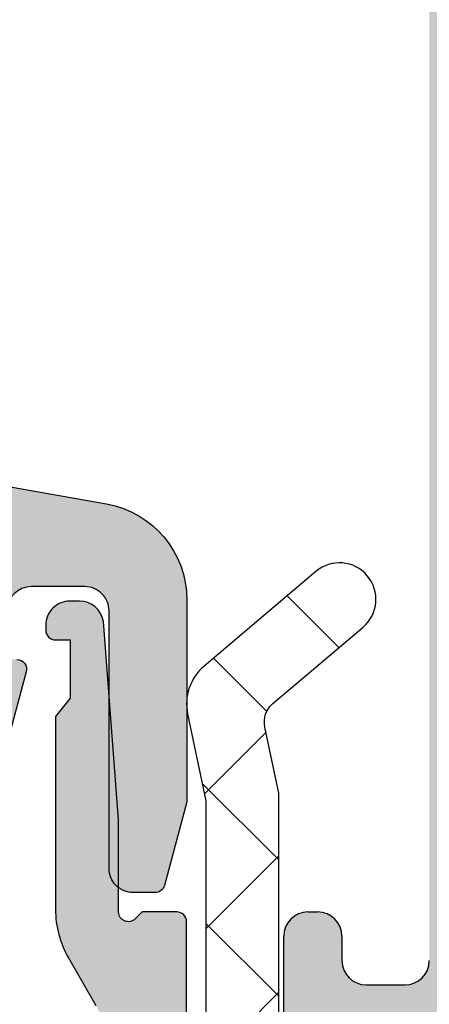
# Model space of a CAD drawing. Header units: millimetres. Extents: x 247761 to 294611, y 172579 to 236863.
# Tile 314 of 596: x 276278 to 276286, y 181002 to 181023. Entities that reach past the tile are written whole.
import ezdxf

# ---------------------------------------------------------------- set-up
doc = ezdxf.new("R2010")
doc.units = ezdxf.units.MM
for name, color, linetype in [('FASÁDA DETAILNÍ', 4, 'Continuous'), ('KOTY 50', 7, 'Continuous'), ('NOVA', 240, 'Continuous')]:
    doc.layers.add(name, color=color, linetype=linetype)
doc.styles.add('CS-ROMANS', font='romans.shx', dxfattribs={"width": 0.75, "oblique": 5})
doc.dimstyles.new('A_KÓTA_50', dxfattribs={"dimtxt": 110, "dimasz": 2, "dimexe": 100, "dimexo": 1500, "dimgap": 40, "dimtad": 1, "dimrnd": 1, "dimdsep": 46, "dimtxsty": 'CS-ROMANS', "dimblk": 'KOT_CARA20', "dimcen": 45, "dimse1": 1, "dimse2": 1, "dimclrd": 256, "dimclre": 256, "dimclrt": 256, "dimadec": 0, "dimazin": 0, "dimtfac": 1, "dimtix": 1, "dimtmove": 2, "dimatfit": 3, "dimldrblk": 'OBLIQUE', "dimfxl": 0, "dimtolj": 1, "dimarcsym": 0})

# ---------------------------------------------------------------- blocks, each defined once
blk = doc.blocks.new('A$C69D17D4D')
at = {"layer": 'FASÁDA DETAILNÍ'}
h = blk.add_hatch(color=256, dxfattribs=at)
edge = h.paths.add_edge_path()
edge.add_arc((1643.31799277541, 7623.510653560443), 0.5000674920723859, -89.99226754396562, -0.007732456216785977, ccw=False)
edge.add_line((1643.318060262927, 7623.010586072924), (1639.318060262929, 7623.010586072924))
edge.add_arc((1639.318127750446, 7623.510653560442), 0.5000674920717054, 180.0077324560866, 269.99226754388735, ccw=False)
edge.add_line((1638.818060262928, 7623.510586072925), (1638.818060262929, 7624.810634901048))
edge.add_arc((1639.318097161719, 7624.810598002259), 0.5000369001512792, 90.00422797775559, 179.9957720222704, ccw=False)
edge.add_line((1639.31806026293, 7625.310634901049), (1639.818060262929, 7625.310634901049))
edge.add_line((1639.818060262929, 7625.310634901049), (1639.818060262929, 7624.310634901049))
edge.add_line((1639.818060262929, 7624.310634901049), (1641.318060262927, 7624.310634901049))
edge.add_arc((1641.318097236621, 7625.310597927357), 0.9999630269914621, 269.9978814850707, 360.0021185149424)
edge.add_line((1642.318060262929, 7625.31063490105), (1642.318060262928, 7629.310634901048))
edge.add_arc((1641.317983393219, 7629.310558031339), 1.000076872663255, 0.004403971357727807, 89.99559602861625)
edge.add_line((1641.318060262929, 7630.310634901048), (1639.818060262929, 7630.310634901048))
edge.add_line((1639.818060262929, 7630.310634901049), (1639.818060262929, 7629.310634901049))
edge.add_line((1639.818060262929, 7629.310634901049), (1639.318060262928, 7629.310634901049))
edge.add_arc((1639.318002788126, 7629.810577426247), 0.4999425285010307, -180.00658688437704, -89.99341311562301, ccw=False)
edge.add_line((1638.818060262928, 7629.810634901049), (1638.818060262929, 7632.610622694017))
edge.add_arc((1639.31806026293, 7632.610622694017), 0.5000000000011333, 90.0000000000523, 180.0000000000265, ccw=False)
edge.add_line((1639.318060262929, 7633.110622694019), (1639.518060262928, 7633.110622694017))
edge.add_arc((1639.518060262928, 7632.610622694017), 0.5000000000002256, -2.609112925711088e-11, 89.99999999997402, ccw=False)
edge.add_line((1640.018060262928, 7632.610622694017), (1640.018060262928, 7632.110622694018))
edge.add_arc((1640.518095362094, 7632.110657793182), 0.500035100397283, 180.0040217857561, 269.9959782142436)
edge.add_line((1640.518060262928, 7631.610622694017), (1641.318063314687, 7631.610622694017))
edge.add_arc((1641.318046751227, 7632.110639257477), 0.5000165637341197, -89.99810203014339, -0.001897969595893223)
edge.add_line((1641.818063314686, 7632.110622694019), (1641.818063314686, 7663.410616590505))
edge.add_line((1641.818063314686, 7663.410616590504), (1641.38566668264, 7669.449074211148))
edge.add_arc((1640.386446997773, 7669.410618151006), 0.9999594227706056, 2.20400286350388, 89.99999999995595)
edge.add_line((1640.386446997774, 7670.410577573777), (1633.717994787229, 7670.410577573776))
edge.add_arc((1633.717994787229, 7669.910577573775), 0.5000000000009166, 90.00000000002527, 179.9999999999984)
edge.add_line((1633.217994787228, 7669.910577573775), (1633.217994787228, 7669.010577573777))
edge.add_arc((1632.717994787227, 7669.010577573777), 0.5000000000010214, -89.99999999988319, 1.425064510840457e-10, ccw=False)
edge.add_line((1632.717994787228, 7668.510577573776), (1631.317993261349, 7668.510577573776))
edge.add_arc((1631.050472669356, 7668.431741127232), 0.278895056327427, 16.41987641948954, 91.1645893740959)
edge.add_line((1631.044804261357, 7668.710578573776), (1630.591210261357, 7668.710578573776))
edge.add_arc((1630.58554960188, 7668.431710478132), 0.2789255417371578, 88.83712992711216, 163.575405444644)
edge.add_line((1630.318006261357, 7668.510577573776), (1628.437995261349, 7668.510577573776))
edge.add_arc((1628.437995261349, 7668.810577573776), 0.3000000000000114, 180.0000000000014, 270, ccw=False)
edge.add_line((1628.137995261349, 7668.810577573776), (1628.137995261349, 7669.790551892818))
edge.add_arc((1628.437995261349, 7669.790551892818), 0.2999999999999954, 90.0000000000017, 180.0000000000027, ccw=False)
edge.add_line((1628.437995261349, 7670.090551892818), (1631.197993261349, 7670.090551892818))
edge.add_arc((1631.197993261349, 7670.210551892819), 0.1200000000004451, 269.9999999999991, 360)
edge.add_line((1631.317993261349, 7670.210551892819), (1631.317993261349, 7674.510577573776))
edge.add_arc((1630.817993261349, 7674.510577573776), 0.5000000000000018, -8.014997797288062e-13, 89.9999999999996)
edge.add_line((1630.817993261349, 7675.010577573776), (1630.11799326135, 7675.010577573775))
edge.add_line((1630.11799326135, 7675.010577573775), (1627.725172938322, 7673.629082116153))
edge.add_arc((1627.656113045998, 7673.748697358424), 0.1381197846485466, -180.0000000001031, -60.000000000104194, ccw=False)
edge.add_line((1627.517993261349, 7673.748697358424), (1627.51799326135, 7677.510577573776))
edge.add_arc((1625.517993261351, 7677.510577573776), 1.999999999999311, 6.730053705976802e-12, 90.00000000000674)
edge.add_line((1625.51799326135, 7679.510577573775), (1624.949997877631, 7679.510577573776))
edge.add_arc((1624.949997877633, 7680.010577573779), 0.5000000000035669, 235.5209282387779, 269.99999999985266, ccw=False)
edge.add_arc((1627.497471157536, 7683.72007617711), 4.999999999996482, 185.3492280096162, 235.5209282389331, ccw=False)
edge.add_arc((1622.656119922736, 7683.272457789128), 0.1381197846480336, 60.00000000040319, 187.7024374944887, ccw=False)
edge.add_line((1622.725179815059, 7683.392073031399), (1625.118000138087, 7682.010577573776))
edge.add_line((1625.118000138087, 7682.010577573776), (1625.818000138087, 7682.010577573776))
edge.add_arc((1625.818000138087, 7682.510577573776), 0.5, 270, 360)
edge.add_line((1626.318000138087, 7682.510577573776), (1626.318000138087, 7686.810603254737))
edge.add_arc((1626.19800013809, 7686.810603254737), 0.1199999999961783, 1.272221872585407e-14, 89.9999999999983)
edge.add_line((1626.19800013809, 7686.930603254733), (1623.43800213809, 7686.930603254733))
edge.add_arc((1623.43800213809, 7687.230603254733), 0.2999999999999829, -180, -89.99999999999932, ccw=False)
edge.add_line((1623.138002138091, 7687.230603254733), (1623.138002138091, 7688.210577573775))
edge.add_arc((1623.43800213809, 7688.210577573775), 0.300000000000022, 90.00000000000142, 180, ccw=False)
edge.add_line((1623.43800213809, 7688.510577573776), (1625.318013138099, 7688.510577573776))
edge.add_arc((1625.585556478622, 7688.589444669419), 0.2789255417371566, 196.424594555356, 271.1628700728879)
edge.add_line((1625.591217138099, 7688.310576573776), (1626.044811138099, 7688.310576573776))
edge.add_arc((1626.050479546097, 7688.589414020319), 0.2788950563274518, 268.8354106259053, 343.5801235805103)
edge.add_line((1626.318000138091, 7688.510577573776), (1629.318058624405, 7688.510577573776))
edge.add_line((1629.318058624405, 7688.510577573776), (1630.018161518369, 7687.810505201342))
edge.add_line((1630.018161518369, 7687.810505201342), (1630.01816151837, 7687.210499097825))
edge.add_line((1630.01816151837, 7687.210499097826), (1628.418155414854, 7687.210499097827))
edge.add_arc((1628.418164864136, 7686.710489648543), 0.5000094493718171, 90.00108278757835, 179.9989172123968)
edge.add_line((1627.918155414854, 7686.710499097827), (1627.918155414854, 7686.315071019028))
edge.add_arc((1628.418155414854, 7686.315071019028), 0.5000000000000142, 180.0000000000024, 195.0000000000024)
edge.add_line((1627.935192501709, 7686.185661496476), (1628.319401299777, 7684.751774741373))
edge.add_arc((1629.285327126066, 7685.010593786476), 1.000000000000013, 195.0000000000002, 270.0000000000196)
edge.add_line((1629.285327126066, 7684.010593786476), (1635.018149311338, 7684.010593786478))
edge.add_line((1635.018149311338, 7684.010593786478), (1635.018149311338, 7687.210499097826))
edge.add_line((1635.018149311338, 7687.210499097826), (1634.218161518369, 7687.210499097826))
edge.add_line((1634.218161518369, 7687.210499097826), (1634.218161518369, 7687.810505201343))
edge.add_line((1634.218161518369, 7687.810505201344), (1635.430594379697, 7688.510486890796))
edge.add_line((1635.430594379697, 7688.510486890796), (1636.518149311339, 7688.510486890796))
edge.add_line((1636.518149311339, 7688.510486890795), (1636.518149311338, 7673.510577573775))
edge.add_arc((1637.018149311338, 7673.510577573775), 0.5000000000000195, 179.9999999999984, 270.0000000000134)
edge.add_line((1637.018149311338, 7673.010577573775), (1642.818060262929, 7673.010577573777))
edge.add_arc((1642.818060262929, 7672.010577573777), 1, 0, 90.0000000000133, ccw=False)
edge.add_line((1643.818060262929, 7672.010577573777), (1643.818060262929, 7623.510586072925))
edge = h.paths.add_edge_path(flags=16)
edge.add_line((1634.218161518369, 7682.410593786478), (1629.81816151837, 7682.410593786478))
edge.add_arc((1629.81816151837, 7681.910593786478), 0.5000000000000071, 90.00000000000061, 179.9999999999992)
edge.add_line((1629.31816151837, 7681.910593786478), (1629.318161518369, 7677.510593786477))
edge.add_arc((1629.818161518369, 7677.510593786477), 0.4999999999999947, 179.9999999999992, 270.0000000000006)
edge.add_line((1629.818161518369, 7677.010593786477), (1634.218161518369, 7677.010593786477))
edge.add_arc((1634.218161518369, 7677.510593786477), 0.5, 270, 360)
edge.add_line((1634.718161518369, 7677.510593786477), (1634.718161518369, 7681.910593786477))
edge.add_arc((1634.218161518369, 7681.910593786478), 0.4999999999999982, 1.272221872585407e-14, 90.00000000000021)
h = blk.add_hatch(color=256, dxfattribs=at)
edge = h.paths.add_edge_path(flags=16)
edge.add_line((1631.321845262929, 7640.710442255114), (1627.122095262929, 7640.710442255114))
edge.add_ellipse((1627.122094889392, 7640.210442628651), major_axis=(-0.49999962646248, 0), ratio=1, start_angle=-90.00004280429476, end_angle=4.280429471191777e-05)
edge.add_line((1626.622095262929, 7640.210442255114), (1626.622095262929, 7635.810418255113))
edge.add_ellipse((1627.122094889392, 7635.810417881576), major_axis=(-0.49999962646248, 0), ratio=1, start_angle=-4.280429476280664e-05, end_angle=90.00004280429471)
edge.add_line((1627.122095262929, 7635.310418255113), (1631.321844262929, 7635.310418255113))
edge.add_ellipse((1631.321843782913, 7635.810418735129), major_axis=(-0.5000004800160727, 0), ratio=1, start_angle=90.00005500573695, end_angle=179.9999449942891)
edge.add_line((1631.821844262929, 7635.810418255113), (1631.821845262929, 7640.210442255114))
edge.add_ellipse((1631.321845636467, 7640.210442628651), major_axis=(-0.49999962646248, 0), ratio=1, start_angle=179.9999571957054, end_angle=270.0000428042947)
edge = h.paths.add_edge_path()
edge.add_line((1628.408441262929, 7642.708823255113), (1635.171441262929, 7641.509063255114))
edge.add_arc((1634.822096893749, 7639.539811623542), 1.999998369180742, -3.920261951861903e-05, 79.94040986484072, ccw=False)
edge.add_line((1636.822095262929, 7639.539810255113), (1636.822095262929, 7635.374837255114))
edge.add_line((1636.822095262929, 7635.374837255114), (1636.361814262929, 7633.657048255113))
edge.add_arc((1636.168629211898, 7633.70881217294), 0.1999999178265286, 270.0000146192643, 344.99996142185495, ccw=False)
edge.add_line((1636.168629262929, 7633.508812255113), (1635.722095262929, 7633.508812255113))
edge.add_arc((1635.722094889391, 7634.008811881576), 0.49999962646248, 179.9999571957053, 270.0000428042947, ccw=False)
edge.add_line((1635.222095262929, 7634.008812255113), (1635.222095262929, 7639.308812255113))
edge.add_arc((1634.722095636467, 7639.308812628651), 0.49999962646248, 359.9999571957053, 450.0000428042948)
edge.add_line((1634.722095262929, 7639.808812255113), (1633.621845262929, 7639.808812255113))
edge.add_arc((1633.621845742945, 7639.308811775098), 0.5000004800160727, 90.00005500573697, 179.9999449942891)
edge.add_line((1633.121845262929, 7639.308812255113), (1633.121845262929, 7638.308812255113))
edge.add_line((1633.121845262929, 7638.308812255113), (1633.321845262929, 7638.308812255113))
edge.add_arc((1633.321844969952, 7638.108812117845), 0.200000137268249, -15.000005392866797, 89.99991606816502, ccw=False)
edge.add_line((1633.515030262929, 7638.057048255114), (1633.121844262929, 7636.589660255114))
edge.add_line((1633.121844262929, 7636.589660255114), (1633.121844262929, 7634.508812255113))
edge.add_arc((1632.121843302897, 7634.508813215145), 1.0000009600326, 270.00005500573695, 359.99994499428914, ccw=False)
edge.add_line((1632.121844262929, 7633.508812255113), (1621.222342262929, 7633.508812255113))
edge.add_arc((1621.2223420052, 7633.908812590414), 0.4000003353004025, 150.0000831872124, 270.0000369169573, ccw=False)
edge.add_line((1620.875931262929, 7634.108812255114), (1621.374097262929, 7634.971660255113))
edge.add_line((1621.374097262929, 7634.971660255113), (1621.801967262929, 7636.463821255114))
edge.add_arc((1622.090346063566, 7636.381129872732), 0.3000003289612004, 59.82075871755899, 163.9999831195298, ccw=False)
edge.add_line((1622.241158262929, 7636.640467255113), (1624.706769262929, 7635.208732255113))
edge.add_line((1624.706769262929, 7635.208732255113), (1625.127188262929, 7635.208732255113))
edge.add_arc((1625.130680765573, 7635.400300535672), 0.1916001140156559, 268.9555499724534, 362.5222219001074)
edge.add_line((1625.322095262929, 7635.408732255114), (1625.322095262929, 7641.898171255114))
edge.add_arc((1625.12292873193, 7641.916409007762), 0.199999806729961, 354.7679954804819, 474.1409481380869)
edge.add_line((1625.041132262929, 7642.098917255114), (1622.657447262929, 7641.030596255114))
edge.add_arc((1622.575650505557, 7641.213104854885), 0.2000002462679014, 201.9737977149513, 294.14098223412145, ccw=False)
edge.add_line((1622.390179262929, 7641.138268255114), (1621.573819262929, 7643.161496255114))
edge.add_arc((1621.944761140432, 7643.311169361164), 0.3999998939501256, 89.999982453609, 201.9738178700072, ccw=False)
edge.add_line((1621.944761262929, 7643.711169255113), (1624.008908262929, 7643.711170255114))
edge.add_arc((1624.008909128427, 7643.411170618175), 0.2999996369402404, 37.90491346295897, 90.00016529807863, ccw=False)
edge.add_arc((1624.482328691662, 7643.779781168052), 0.3000002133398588, 217.9046525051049, 285.999862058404)
edge.add_line((1624.565019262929, 7643.491402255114), (1625.322908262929, 7643.708724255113))
edge.add_arc((1625.322908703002, 7642.108725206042), 1.599999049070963, 31.592394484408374, 90.00001575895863, ccw=False)
edge.add_arc((1627.111680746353, 7643.208857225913), 0.4999999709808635, 211.5923359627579, 269.998454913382)
edge.add_line((1627.111667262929, 7642.708857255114), (1628.408441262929, 7642.708823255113))
h = blk.add_hatch(dxfattribs=at)
h.set_pattern_fill('ANSI37', color=256, scale=0.625, angle=90, style=0)
h.set_pattern_definition([(135, (0, 0), (-1.403165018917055, -1.403165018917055), []), (225, (0, 0), (1.403165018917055, -1.403165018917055), [])])
edge = h.paths.add_edge_path()
edge.add_ellipse((1632.197498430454, 7624.123670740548), major_axis=(-5.039467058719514, 0), ratio=1, start_angle=119.791784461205, end_angle=175.0355387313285, ccw=False)
edge.add_ellipse((1634.552298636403, 7620.01058626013), major_axis=(-0.3000000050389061, 0), ratio=1, start_angle=90.00069261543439, end_angle=119.79217298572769, ccw=False)
edge.add_line((1634.552302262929, 7619.710586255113), (1634.018018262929, 7619.710583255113))
edge.add_ellipse((1634.018017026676, 7620.010583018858), major_axis=(-0.2999997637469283, 0), ratio=1, start_angle=-4.5121569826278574e-05, end_angle=90.00023610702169, ccw=False)
edge.add_line((1633.718017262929, 7620.010583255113), (1633.718017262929, 7621.560580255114))
edge.add_ellipse((1633.418006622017, 7621.560572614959), major_axis=(-0.3000106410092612, 0), ratio=1, start_angle=180.0014591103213, end_angle=269.9956760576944)
edge.add_line((1633.418029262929, 7621.860583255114), (1632.018047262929, 7621.860594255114))
edge.add_ellipse((1632.018050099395, 7622.160584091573), major_axis=(-0.2999898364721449, 0), ratio=1, start_angle=0.00035074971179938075, end_angle=89.99945825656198, ccw=False)
edge.add_line((1631.718060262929, 7622.160582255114), (1631.718060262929, 7623.860594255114))
edge.add_ellipse((1632.018070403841, 7623.860587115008), major_axis=(-0.300010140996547, 0), ratio=1, start_angle=270.0044194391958, end_angle=359.9986363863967, ccw=False)
edge.add_line((1632.018047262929, 7624.160597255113), (1633.581878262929, 7624.160586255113))
edge.add_ellipse((1633.614735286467, 7624.46174531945), major_axis=(-0.3029461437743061, 0), ratio=1, start_angle=83.77354909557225, end_angle=193.4835773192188)
edge.add_ellipse((1644.930699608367, 7633.166668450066), major_axis=(-14.00076634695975, 0), ratio=1, start_angle=15.301732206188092, end_angle=38.07562007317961, ccw=False)
edge.add_ellipse((1630.938461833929, 7629.359954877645), major_axis=(-0.500472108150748, 0), ratio=1, start_angle=192.9176085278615, end_angle=309.8066343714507)
edge.add_line((1630.618060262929, 7629.744422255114), (1630.618060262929, 7621.461143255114))
edge.add_ellipse((1631.118059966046, 7621.4611437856), major_axis=(-0.4999997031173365, 0), ratio=1, start_angle=6.078930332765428e-05, end_angle=60.00001964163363)
edge.add_line((1630.868060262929, 7621.028131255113), (1631.168060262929, 7620.854925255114))
edge.add_ellipse((1630.918060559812, 7620.421912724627), major_axis=(-0.4999997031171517, 0), ratio=1, start_angle=180.0000607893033, end_angle=240.0000196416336, ccw=False)
edge.add_line((1631.418060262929, 7620.421913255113), (1631.418060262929, 7618.792565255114))
edge.add_ellipse((1630.418060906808, 7618.792564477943), major_axis=(-0.9999993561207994, 0), ratio=1, start_angle=120.0503388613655, end_angle=180.0000445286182, ccw=False)
edge.add_ellipse((1634.574387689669, 7611.608183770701), major_axis=(-7.30002344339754, 0), ratio=1, start_angle=300.0503545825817, end_angle=348.7144463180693)
edge.add_ellipse((1627.518050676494, 7613.423415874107), major_axis=(-0.3999905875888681, 0), ratio=1, start_angle=75.14702477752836, end_angle=159.4981705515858)
edge.add_ellipse((1633.867148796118, 7611.049348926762), major_axis=(-6.378448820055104, 0), ratio=1, start_angle=284.45259778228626, end_angle=339.49812541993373, ccw=False)
edge.add_line((1632.275222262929, 7617.225948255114), (1633.685929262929, 7617.589535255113))
edge.add_line((1633.685929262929, 7617.589535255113), (1634.548630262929, 7617.799648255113))
edge.add_ellipse((1633.218065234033, 7623.136270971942), major_axis=(-5.49999502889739, 0), ratio=1, start_angle=103.9999549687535, end_angle=180.0000342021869)
edge.add_line((1638.718060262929, 7623.136274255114), (1638.718060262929, 7635.554302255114))
edge.add_line((1638.718060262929, 7635.554302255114), (1638.430441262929, 7636.917359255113))
edge.add_ellipse((1638.919667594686, 7637.020591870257), major_axis=(-0.4999993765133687, 0), ratio=1, start_angle=-49.71624840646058, end_angle=11.91530077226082, ccw=False)
edge.add_line((1638.596381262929, 7637.402017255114), (1640.452989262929, 7638.975628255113))
edge.add_ellipse((1639.968059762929, 7639.547767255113), major_axis=(-0.7499997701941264, 0), ratio=1, start_angle=130.2837061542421, end_angle=310.2837061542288)
edge.add_line((1639.483130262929, 7640.119906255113), (1637.171486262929, 7638.160620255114))
edge.add_ellipse((1637.818058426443, 7637.397768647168), major_axis=(-0.999999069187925, 0), ratio=1, start_angle=-49.71630131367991, end_angle=11.91524786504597)
edge.add_line((1636.839605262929, 7637.191304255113), (1637.218060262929, 7635.397767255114))
edge.add_line((1637.218060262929, 7635.397767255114), (1637.218060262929, 7623.687566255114))
h = blk.add_hatch(color=256, dxfattribs=at)
edge = h.paths.add_edge_path()
edge.add_line((1634.418060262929, 7637.510586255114), (1634.118060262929, 7637.137381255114))
edge.add_line((1634.118060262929, 7637.137381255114), (1634.118060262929, 7633.164176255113))
edge.add_ellipse((1636.118067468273, 7633.164177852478), major_axis=(-2.000007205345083, 0), ratio=1, start_angle=4.576096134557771e-05, end_angle=29.99993366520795)
edge.add_line((1634.386009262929, 7632.164176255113), (1634.950111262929, 7631.187124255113))
edge.add_ellipse((1633.218053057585, 7630.187122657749), major_axis=(-2.000007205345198, 0), ratio=1, start_angle=180.0000457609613, end_angle=209.999933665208, ccw=False)
edge.add_line((1635.218060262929, 7630.187124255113), (1635.218060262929, 7624.467290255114))
edge.add_ellipse((1634.718060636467, 7624.467289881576), major_axis=(-0.49999962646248, 0), ratio=1, start_angle=89.99995719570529, end_angle=180.0000428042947, ccw=False)
edge.add_line((1634.718060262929, 7623.967290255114), (1632.818060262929, 7623.967290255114))
edge.add_ellipse((1632.817802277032, 7623.46754824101), major_axis=(-0.4997420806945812, 0), ratio=1, start_angle=-90.02957826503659, end_angle=0.02957826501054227)
edge.add_line((1632.318060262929, 7623.467290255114), (1632.318060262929, 7622.467290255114))
edge.add_ellipse((1632.817802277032, 7622.467032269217), major_axis=(-0.4997420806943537, 0), ratio=1, start_angle=-0.02957826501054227, end_angle=90.02957826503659)
edge.add_line((1632.818060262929, 7621.967290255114), (1633.818060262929, 7621.967290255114))
edge.add_ellipse((1633.818320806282, 7621.467550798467), major_axis=(-0.4997395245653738, 0), ratio=1, start_angle=179.9701283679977, end_angle=270.02987163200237, ccw=False)
edge.add_line((1634.318060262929, 7621.467290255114), (1634.318060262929, 7620.467290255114))
edge.add_ellipse((1634.817808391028, 7620.467036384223), major_axis=(-0.4997481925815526, 0), ratio=1, start_angle=-0.02910612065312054, end_angle=90.02887693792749)
edge.add_line((1634.818060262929, 7619.967288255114), (1635.051091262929, 7619.967288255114))
edge.add_ellipse((1635.0510917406, 7620.467287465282), major_axis=(-0.4999992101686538, 0), ratio=1, start_angle=89.99994526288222, end_angle=126.2493129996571)
edge.add_ellipse((1633.218053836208, 7622.96729082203), major_axis=(-3.600006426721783, 0), ratio=1, start_angle=126.2493860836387, end_angle=179.9999591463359)
edge.add_line((1636.818060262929, 7622.967288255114), (1636.818060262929, 7632.910586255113))
edge.add_ellipse((1636.618060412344, 7632.910586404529), major_axis=(-0.1999998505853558, 0), ratio=1, start_angle=179.9999571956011, end_angle=270.0000428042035)
edge.add_line((1636.618060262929, 7633.110586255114), (1635.900839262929, 7633.110586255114))
edge.add_line((1635.900839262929, 7633.110586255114), (1635.759940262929, 7632.969625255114))
edge.add_ellipse((1635.618060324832, 7633.110586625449), major_axis=(-0.2000000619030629, 0), ratio=1, start_angle=0.00010609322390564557, end_angle=135.1860756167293, ccw=False)
edge.add_line((1635.418060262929, 7633.110586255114), (1635.418060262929, 7635.010155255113))
edge.add_line((1635.418060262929, 7635.010155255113), (1635.103742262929, 7639.088803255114))
edge.add_ellipse((1634.609897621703, 7639.010585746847), major_axis=(-0.5000005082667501, 0), ratio=1, start_angle=189.0000227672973, end_angle=269.9999265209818)
edge.add_line((1634.609898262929, 7639.510586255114), (1634.418060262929, 7639.510586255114))
edge.add_ellipse((1634.418059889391, 7639.010586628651), major_axis=(-0.49999962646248, 0), ratio=1, start_angle=-90.00004280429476, end_angle=4.280429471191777e-05)
edge.add_line((1633.918060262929, 7639.010586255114), (1633.918060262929, 7638.910586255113))
edge.add_ellipse((1634.118060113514, 7638.910586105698), major_axis=(-0.1999998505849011, 0), ratio=1, start_angle=-4.28043988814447e-05, end_angle=90.00004280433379)
edge.add_line((1634.118060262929, 7638.710586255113), (1634.418060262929, 7638.710586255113))
edge.add_line((1634.418060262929, 7638.710586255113), (1634.418060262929, 7637.510586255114))
for p, q in [((1639.318060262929, 7633.110622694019), (1639.518060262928, 7633.110622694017)), ((1638.818060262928, 7629.810634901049), (1638.818060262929, 7632.610622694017)), ((1640.018060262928, 7632.610622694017), (1640.018060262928, 7632.110622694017)), ((1640.518060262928, 7631.610622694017), (1641.318063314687, 7631.610622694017))]:
    blk.add_line(p, q, dxfattribs=at)
for points in [[(1628.408441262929, 7642.708823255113), (1635.171441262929, 7641.509063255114), (1635.171441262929, 7641.509063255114, -0.363676), (1636.822095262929, 7639.539810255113), (1636.822095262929, 7635.374837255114), (1636.361814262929, 7633.657048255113), (1636.361814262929, 7633.657048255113, -0.339454), (1636.168629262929, 7633.508812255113), (1635.722095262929, 7633.508812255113), (1635.722095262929, 7633.508812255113, -0.414214), (1635.222095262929, 7634.008812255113), (1635.222095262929, 7639.308812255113), (1635.222095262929, 7639.308812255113, 0.414214), (1634.722095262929, 7639.808812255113), (1633.621845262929, 7639.808812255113), (1633.621845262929, 7639.808812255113, 0.414213), (1633.121845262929, 7639.308812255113)], [(1633.321845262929, 7638.308812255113, -0.493145), (1633.515030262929, 7638.057048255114), (1633.121844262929, 7636.589660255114)]]:
    blk.add_lwpolyline(points, format="xyb", dxfattribs=at)
at = {"layer": 'FASÁDA DETAILNÍ', "extrusion": (0, 0, -1)}
for points in [[(-1638.718060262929, 7623.136274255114), (-1638.718060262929, 7635.554302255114), (-1638.430441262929, 7636.917359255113), (-1638.430441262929, 7636.917359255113, 0.275594), (-1638.596381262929, 7637.402017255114), (-1640.452989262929, 7638.975628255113), (-1640.452989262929, 7638.975628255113, -1), (-1639.483130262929, 7640.119906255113), (-1637.171486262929, 7638.160620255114), (-1637.171486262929, 7638.160620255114, -0.275594), (-1636.839605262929, 7637.191304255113), (-1637.218060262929, 7635.397767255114), (-1637.218060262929, 7623.687566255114)], [(-1636.818060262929, 7622.967288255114), (-1636.818060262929, 7632.910586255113), (-1636.818060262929, 7632.910586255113, -0.414214), (-1636.618060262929, 7633.110586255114), (-1635.900839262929, 7633.110586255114), (-1635.759940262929, 7632.969625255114), (-1635.759940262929, 7632.969625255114, 0.669353), (-1635.418060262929, 7633.110586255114), (-1635.418060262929, 7635.010155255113), (-1635.103742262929, 7639.088803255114), (-1635.103742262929, 7639.088803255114, -0.368919), (-1634.609898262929, 7639.510586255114), (-1634.418060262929, 7639.510586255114), (-1634.418060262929, 7639.510586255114, -0.414214), (-1633.918060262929, 7639.010586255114), (-1633.918060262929, 7638.910586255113), (-1633.918060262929, 7638.910586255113, -0.414214), (-1634.118060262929, 7638.710586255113), (-1634.418060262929, 7638.710586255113), (-1634.418060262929, 7637.510586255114), (-1634.418060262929, 7637.510586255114), (-1634.118060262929, 7637.137381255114), (-1634.118060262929, 7633.164176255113), (-1634.118060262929, 7633.164176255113, -0.131652), (-1634.386009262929, 7632.164176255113), (-1634.950111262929, 7631.187124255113)]]:
    blk.add_lwpolyline(points, format="xyb", dxfattribs=at)
at = {"layer": 'FASÁDA DETAILNÍ'}
for centre, radius, start, end in [((1639.31806026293, 7632.610622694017), 0.5000000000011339, 90.00000000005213, 180.0000000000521), ((1639.518060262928, 7632.610622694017), 0.5000000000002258, 0, 89.99999999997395), ((1640.518095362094, 7632.110657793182), 0.5000351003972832, 180.0040217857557, 269.9959782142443), ((1641.318046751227, 7632.110639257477), 0.5000165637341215, 270.0018979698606, 359.9981020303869)]:
    blk.add_arc(centre, radius, start, end, dxfattribs=at)
blk = doc.blocks.new('KOT_CARA20')
for p, q in [((0, 20), (0, -20)), ((0, 1.77635683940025e-15), (14.14213562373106, 14.14213562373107)), ((0, 1.77635683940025e-15), (-14.14213562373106, -14.14213562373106))]:
    blk.add_line(p, q)
blk = doc.blocks.new('*D449')
at = {"layer": 'Defpoints', "color": 0, "ltscale": 5, "transparency": 16777216}
for p in [(276300.5174116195, 181175.6389768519), (276060.5174116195, 181025.8952978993), (276300.5174116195, 178444.5928794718)]:
    blk.add_point(p, dxfattribs=at)
at = {"layer": 'KOTY 50', "lineweight": -2, "ltscale": 5, "transparency": 16777216}
blk.add_line((276062.5174116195, 178444.5928794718), (276298.5174116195, 178444.5928794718), dxfattribs=at)
at = {"layer": 'KOTY 50', "lineweight": -2, "ltscale": 5, "transparency": 16777216, "xscale": 2, "yscale": 2, "zscale": 2, "rotation": 180}
blk.add_blockref('KOT_CARA20', (276060.5174116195, 178444.5928794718), dxfattribs=at)
at = {"layer": 'KOTY 50', "lineweight": -2, "ltscale": 5, "transparency": 16777216, "xscale": 2, "yscale": 2, "zscale": 2}
blk.add_blockref('KOT_CARA20', (276300.5174116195, 178444.5928794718), dxfattribs=at)
at = {"layer": 'KOTY 50', "ltscale": 5, "transparency": 16777216, "insert": (276462.2123544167, 178535.4317706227), "char_height": 110, "attachment_point": 5, "style": 'CS-ROMANS'}
blk.add_mtext('\\A1;240', dxfattribs=at)
blk = doc.blocks.new('_OBLIQUE')
at = {"color": 0, "linetype": 'ByBlock', "ltscale": 15}
blk.add_line((-0.5, -0.5), (0.5, 0.5), dxfattribs=at)

msp = doc.modelspace()

# ---------------------------------------------------------------- block references
at = {"layer": 'NOVA', "ltscale": 300}
msp.add_blockref('A$C69D17D4D', (274644.5174331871, 173371.2585875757), dxfattribs=at)

# ---------------------------------------------------------------- dimensions: what is measured, and where the dimension line sits
at = {"layer": 'KOTY 50', "ltscale": 5}
dim = msp.add_linear_dim(base=(276300.5174116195, 178444.5928794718), p1=(276060.5174116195, 181025.8952978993), p2=(276300.5174116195, 181175.6389768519), dimstyle='A_KÓTA_50', dxfattribs=at)
dim.commit()
dim.dimension.update_dxf_attribs({"geometry": '*D449', "text_midpoint": (276462.2123544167, 178535.4317706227), "dimtype": 128})

doc.saveas('drawing.dxf')
